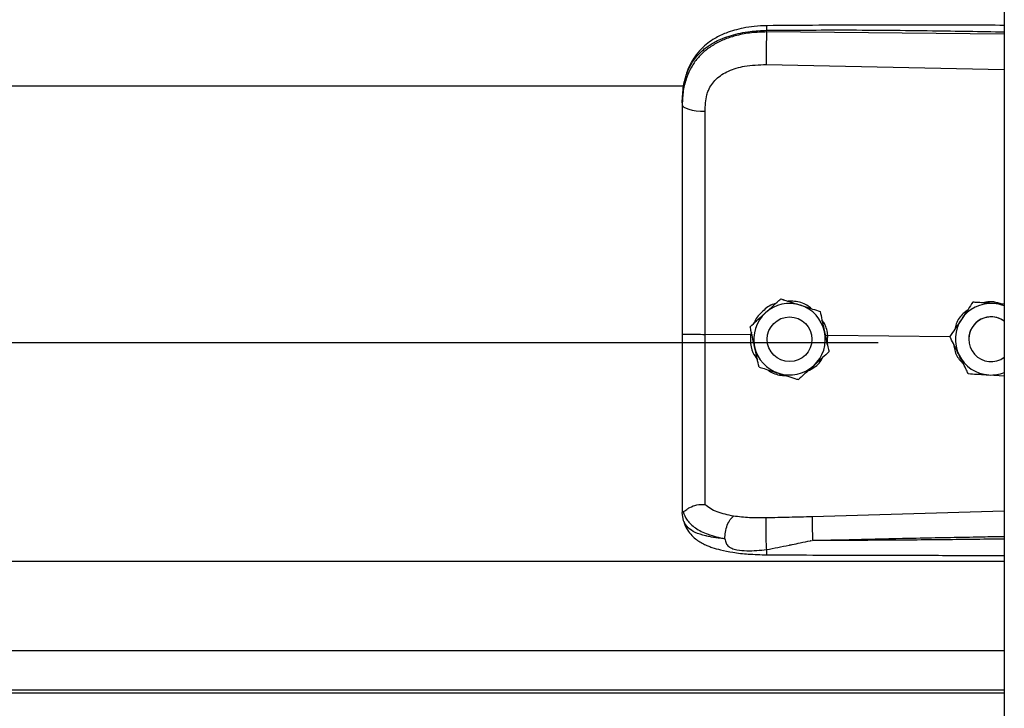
# Model space of a CAD drawing. Header units: inches. Extents: x 170 to 284, y 215 to 248.
# Tile 384 of 656: x 206.297 to 206.533, y 221.725 to 221.89. Entities that reach past the tile are written whole.
import ezdxf

# ---------------------------------------------------------------- set-up
doc = ezdxf.new("R2010")
doc.units = ezdxf.units.IN
doc.header["$LTSCALE"] = 0.25
doc.header["$MEASUREMENT"] = 0
doc.layers.add('RH FRONT OF HOOD', color=7, linetype='Continuous')

msp = doc.modelspace()

# ---------------------------------------------------------------- linework, layer by layer
at = {"layer": 'RH FRONT OF HOOD'}
for p, q in [((206.5326438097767, 224.3332527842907), (206.5326438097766, 220.1328032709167)), ((206.4757965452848, 221.8872905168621), (206.4757965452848, 221.8877018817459)), ((206.5326438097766, 221.8867538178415), (206.4757965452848, 221.8872905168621)), ((206.4757005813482, 221.8795016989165), (206.5326438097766, 221.8782921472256)), ((202.5768719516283, 221.8744265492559), (206.4560926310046, 221.8744265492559)), ((206.4556010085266, 221.8703672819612), (206.4556010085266, 221.86987896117)), ((206.4791715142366, 221.8234353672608), (206.4791715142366, 221.8234337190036)), ((206.5251150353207, 221.8226389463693), (206.5251150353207, 221.8226405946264)), ((206.5261639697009, 221.8225727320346), (206.5251150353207, 221.8226405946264)), ((206.4885896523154, 221.8204347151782), (206.4885896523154, 221.820433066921)), ((206.4718638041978, 221.8167793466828), (206.4718638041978, 221.8167776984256)), ((206.4719722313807, 221.8148440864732), (206.4610586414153, 221.8149485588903)), ((206.4721575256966, 221.8154336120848), (206.4719722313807, 221.8148440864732)), ((206.4719722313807, 221.8148440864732), (206.4719744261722, 221.8148439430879)), ((206.4904099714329, 221.8146674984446), (206.4898619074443, 221.8146134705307)), ((206.4903128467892, 221.812550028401), (206.4904099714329, 221.8146674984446)), ((206.4904099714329, 221.8146674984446), (206.4904116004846, 221.8146675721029)), ((206.5196436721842, 221.8143877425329), (206.4904116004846, 221.8146675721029)), ((206.5196296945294, 221.8144160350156), (206.5196296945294, 221.8144176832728)), ((202.5304915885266, 221.8130340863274), (206.5024760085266, 221.8130340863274)), ((206.4759317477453, 221.8137768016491), (206.4759317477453, 221.8137760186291)), ((206.4866321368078, 221.8137760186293), (206.4866321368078, 221.8137768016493)), ((206.5241434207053, 221.8137768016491), (206.5241434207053, 221.8137760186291)), ((206.4907000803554, 221.8107780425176), (206.4907000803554, 221.8107763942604)), ((206.5289402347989, 221.8052343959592), (206.5326438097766, 221.8049946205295)), ((206.4556010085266, 221.7728258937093), (206.4556010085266, 221.7722970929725)), ((206.4559407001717, 221.7703119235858), (206.4556010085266, 221.7722970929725)), ((206.5326438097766, 221.7726204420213), (206.4867081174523, 221.7712886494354)), ((202.5003237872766, 221.760648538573), (206.5326438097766, 221.760648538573)), ((202.5003237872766, 221.7392695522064), (206.5326438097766, 221.7392695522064)), ((206.5326438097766, 221.7297842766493), (202.5003237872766, 221.7297842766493)), ((202.5003237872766, 221.7291449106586), (206.5326438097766, 221.7291449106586))]:
    msp.add_line(p, q, dxfattribs=at)
at = {"layer": 'RH FRONT OF HOOD', "flags": 128}
msp.add_lwpolyline([(206.4556010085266, 221.86987896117), (206.4557049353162, 221.8695832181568), (206.4560128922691, 221.8692983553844), (206.4565135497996, 221.8690348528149), (206.457188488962, 221.8688024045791), (206.4580128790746, 221.8686095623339), (206.458956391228, 221.8684634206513), (206.4599843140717, 221.8683693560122), (206.4610588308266, 221.8683308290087)], dxfattribs=at)
at = {"layer": 'RH FRONT OF HOOD'}
msp.add_circle((206.4812819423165, 221.8137760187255), 0.005350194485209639, dxfattribs=at)
for centre, radius, start, end in [((206.4812819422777, 221.8137768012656), 0.008560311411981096, 72.32793711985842, 132.3279357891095), ((206.4812819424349, 221.8137768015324), 0.008560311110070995, 12.3279374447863, 72.32793758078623), ((206.5294936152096, 221.8137768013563), 0.00856031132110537, 86.29353550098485, 146.293534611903), ((206.5294936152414, 221.8137768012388), 0.008560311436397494, 68.40767565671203, 86.29353576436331), ((206.4812819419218, 221.8137768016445), 0.008560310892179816, 132.3279357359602, 192.3279369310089), ((206.5294936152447, 221.8137768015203), 0.005350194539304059, 53.92810144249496, 179.9999986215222), ((206.5294936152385, 221.8137760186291), 0.005350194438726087, 53.92810057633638, 306.0718994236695), ((206.5294936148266, 221.8137768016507), 0.008560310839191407, 146.2935348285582, 206.2935362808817), ((206.4812819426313, 221.8137768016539), 0.008560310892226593, 312.3279357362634, 12.32793693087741), ((206.4812819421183, 221.8137768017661), 0.008560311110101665, 192.3279374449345, 252.3279375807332), ((206.5294936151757, 221.8137768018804), 0.008560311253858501, 206.2935366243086, 266.2935360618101), ((206.4812819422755, 221.8137768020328), 0.008560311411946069, 252.3279371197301, 312.3279357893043), ((206.529493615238, 221.8137768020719), 0.008560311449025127, 266.2935357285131, 291.5923243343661)]:
    msp.add_arc(centre, radius, start, end, dxfattribs=at)
for points, knots in [([(206.4556010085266, 221.8703672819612), (206.4556637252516, 221.8717237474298), (206.4557821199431, 221.8742844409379), (206.4567516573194, 221.8777754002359), (206.4580408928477, 221.880187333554), (206.4594047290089, 221.8818900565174), (206.4604876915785, 221.8829334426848), (206.4615466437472, 221.8837619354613), (206.4625360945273, 221.8844218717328), (206.4637704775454, 221.8851169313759), (206.4653644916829, 221.8858426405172), (206.4680282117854, 221.8867506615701), (206.4715633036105, 221.8875105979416), (206.474469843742, 221.8876419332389), (206.4757965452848, 221.8877018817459)], [0, 0, 0, 0, 0.1307156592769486, 0.2467609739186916, 0.3577928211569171, 0.4170971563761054, 0.4791482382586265, 0.5177152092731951, 0.5590896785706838, 0.6032945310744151, 0.6633484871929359, 0.7353692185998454, 0.8792082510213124, 1, 1, 1, 1]), ([(206.4757965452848, 221.8872905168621), (206.474580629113, 221.8872572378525), (206.4721488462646, 221.8871906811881), (206.4688080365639, 221.8865688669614), (206.4658502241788, 221.8856266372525), (206.4633076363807, 221.88440896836), (206.4610761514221, 221.8828635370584), (206.4592044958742, 221.8810223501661), (206.4577235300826, 221.8788920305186), (206.4565479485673, 221.8763228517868), (206.455755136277, 221.8732709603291), (206.4556524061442, 221.8710101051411), (206.4556010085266, 221.86987896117)], [0, 0, 0, 0, 0.1111703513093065, 0.222336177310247, 0.3162781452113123, 0.4102081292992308, 0.5024030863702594, 0.5945790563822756, 0.6845432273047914, 0.774504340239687, 0.8871807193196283, 1, 1, 1, 1]), ([(206.4758151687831, 221.888793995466), (206.4748165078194, 221.8887554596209), (206.47292476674, 221.8886824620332), (206.4696157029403, 221.8881540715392), (206.4663881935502, 221.8872600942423), (206.4636413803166, 221.8859558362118), (206.461655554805, 221.8846331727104), (206.4600143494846, 221.8831877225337), (206.4586991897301, 221.8815995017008), (206.4576239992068, 221.8798468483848), (206.4567667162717, 221.877937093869), (206.4560218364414, 221.875418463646), (206.4558064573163, 221.8734808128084), (206.4556874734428, 221.8724103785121)], [0, 0, 0, 0, 0.09774743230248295, 0.1851607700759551, 0.3306121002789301, 0.4364670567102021, 0.5083182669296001, 0.5850061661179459, 0.6719760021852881, 0.730794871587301, 0.8036787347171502, 0.8915444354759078, 1, 1, 1, 1]), ([(206.4757965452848, 221.8872905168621), (206.475774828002, 221.8867146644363), (206.4757297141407, 221.8855184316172), (206.4756886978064, 221.8832933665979), (206.4756754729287, 221.8811159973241), (206.4756924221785, 221.880026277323), (206.4757005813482, 221.8795016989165)], [0, 0, 0, 0, 0.2406941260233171, 0.5000000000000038, 0.7593058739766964, 1, 1, 1, 1]), ([(206.4758153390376, 221.888778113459), (206.4758141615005, 221.8887821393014), (206.4758101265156, 221.8887959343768), (206.4758049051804, 221.8886810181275), (206.475798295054, 221.8883882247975), (206.4757972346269, 221.8879722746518), (206.4757965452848, 221.8877018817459)], [0, 0, 0, 0, 0.09787641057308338, 0.3353863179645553, 0.5679606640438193, 1, 1, 1, 1]), ([(206.4757965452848, 221.8877018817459), (206.4821023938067, 221.8877412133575), (206.495341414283, 221.8878237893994), (206.5142910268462, 221.8876426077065), (206.5269315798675, 221.8874216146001), (206.5326438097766, 221.8873217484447)], [0, 0, 0, 0, 0.3326703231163, 0.6984356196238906, 1, 1, 1, 1]), ([(206.5326438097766, 221.8888769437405), (206.5297446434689, 221.8888916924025), (206.5191167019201, 221.8889457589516), (206.5001732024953, 221.8889824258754), (206.4841299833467, 221.8888583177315), (206.4758151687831, 221.888793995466)], [0, 0, 0, 0, 0.153045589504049, 0.5610439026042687, 1, 1, 1, 1]), ([(206.4614844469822, 221.8722641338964), (206.4614844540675, 221.872264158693), (206.4615870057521, 221.8726230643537), (206.4620821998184, 221.8740292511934), (206.4636182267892, 221.8762319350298), (206.4666852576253, 221.878135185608), (206.470801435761, 221.8793468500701), (206.4739542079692, 221.8794465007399), (206.4757005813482, 221.8795016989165)], [0, 0, 0, 0, 4.497367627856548e-06, 0.06509473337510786, 0.261670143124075, 0.475310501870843, 0.7093656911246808, 1, 1, 1, 1]), ([(206.4610588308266, 221.8683308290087), (206.4611288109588, 221.8696554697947), (206.4611987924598, 221.8709801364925), (206.4614844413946, 221.8722641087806), (206.4614844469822, 221.8722641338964)], [0, 0, 0, 0, 0.9999804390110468, 0.9999999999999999, 0.9999999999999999, 0.9999999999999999, 0.9999999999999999]), ([(206.4556010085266, 221.86987896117), (206.4556010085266, 221.8662487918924), (206.4556010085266, 221.8589778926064), (206.4556010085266, 221.8478971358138), (206.4556010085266, 221.8367145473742), (206.4556010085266, 221.8257458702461), (206.4556010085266, 221.8184980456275), (206.4556010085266, 221.8150182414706)], [0, 0, 0, 0, 0.2027568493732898, 0.4061035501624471, 0.6088604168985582, 0.8122072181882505, 1, 1, 1, 1]), ([(206.4610586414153, 221.8149485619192), (206.4610586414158, 221.8149485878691), (206.4610587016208, 221.8183349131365), (206.4610587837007, 221.8253816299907), (206.4610588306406, 221.8360548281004), (206.4610588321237, 221.846930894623), (206.4610588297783, 221.857718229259), (206.4610588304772, 221.8647932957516), (206.4610588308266, 221.8683308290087)], [0, 0, 0, 0, 1.439079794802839e-06, 0.1877923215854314, 0.3908439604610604, 0.59389561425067, 0.7969478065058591, 1, 1, 1, 1]), ([(206.4755176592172, 221.8201076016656), (206.4764581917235, 221.8209642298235), (206.4777126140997, 221.8221067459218), (206.4788795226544, 221.8231694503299), (206.4791715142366, 221.8234353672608)], [0, 0, 0, 0, 0.7497733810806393, 1, 1, 1, 1]), ([(206.4755176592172, 221.8201054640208), (206.4764581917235, 221.8209621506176), (206.4777126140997, 221.8221047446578), (206.4788795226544, 221.8231677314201), (206.4791715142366, 221.8234337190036)], [0, 0, 0, 0, 0.7497733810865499, 1, 1, 1, 1]), ([(206.4791715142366, 221.8234353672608), (206.4795692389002, 221.8233086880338), (206.4810740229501, 221.8228293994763), (206.4826909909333, 221.8223142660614), (206.483880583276, 221.8219352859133)], [0, 0, 0, 0, 0.2643068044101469, 1, 1, 1, 1]), ([(206.4791715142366, 221.8234337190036), (206.4795692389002, 221.8233069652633), (206.4810740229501, 221.8228273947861), (206.4826909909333, 221.8223121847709), (206.483880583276, 221.8219331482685)], [0, 0, 0, 0, 0.2643068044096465, 1, 1, 1, 1]), ([(206.4778922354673, 221.8222702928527), (206.4777570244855, 221.8222401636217), (206.4766052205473, 221.8219835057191), (206.4748479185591, 221.8205247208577), (206.4732291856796, 221.8189150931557), (206.4729013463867, 221.8178067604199), (206.4728680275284, 221.8176941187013)], [0, 0, 0, 0, 0.05931474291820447, 0.5052766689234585, 0.9497204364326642, 1, 1, 1, 1]), ([(206.4865420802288, 221.8210872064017), (206.4861853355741, 221.8213772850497), (206.4850217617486, 221.8223234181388), (206.4829702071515, 221.822890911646), (206.4814006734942, 221.8228947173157), (206.480864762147, 221.8228960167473)], [0, 0, 0, 0, 0.2255168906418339, 0.7355556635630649, 1, 1, 1, 1]), ([(206.483880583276, 221.8219352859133), (206.4840669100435, 221.8218759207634), (206.4855242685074, 221.82141159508), (206.4871223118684, 221.8209023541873), (206.4884466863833, 221.8204802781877), (206.4885896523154, 221.8204347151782)], [0, 0, 0, 0, 0.1156468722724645, 0.9045342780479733, 0.9999999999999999, 0.9999999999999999, 0.9999999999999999, 0.9999999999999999]), ([(206.483880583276, 221.8219331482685), (206.4840669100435, 221.8218737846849), (206.4855242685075, 221.8214094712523), (206.4871223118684, 221.8209004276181), (206.4884466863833, 221.820478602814), (206.4885896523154, 221.820433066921)], [0, 0, 0, 0, 0.1156468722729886, 0.9045342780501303, 1, 1, 1, 1]), ([(206.5251150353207, 221.8226405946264), (206.5247352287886, 221.8220712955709), (206.5239666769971, 221.8209192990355), (206.5230305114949, 221.8195159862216), (206.5224945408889, 221.8187125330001), (206.522372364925, 221.8185293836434)], [0, 0, 0, 0, 0.4299704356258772, 0.8700602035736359, 1, 1, 1, 1]), ([(206.5251150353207, 221.8226389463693), (206.5247352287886, 221.8220695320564), (206.5239666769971, 221.8209173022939), (206.5230305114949, 221.8195138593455), (206.5224945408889, 221.8187103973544), (206.522372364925, 221.8185272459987)], [0, 0, 0, 0, 0.42997043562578, 0.8700602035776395, 0.9999999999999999, 0.9999999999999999, 0.9999999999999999, 0.9999999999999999]), ([(206.5300469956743, 221.8223192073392), (206.5287774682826, 221.8224014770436), (206.5270842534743, 221.8225112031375), (206.5255091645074, 221.8226133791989), (206.5251150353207, 221.8226389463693)], [0, 0, 0, 0, 0.749773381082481, 1, 1, 1, 1]), ([(206.5321185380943, 221.8221870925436), (206.5314576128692, 221.8223871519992), (206.5301872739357, 221.8227716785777), (206.5286240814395, 221.8227965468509), (206.5278441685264, 221.8225344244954), (206.5276683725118, 221.8224753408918)], [0, 0, 0, 0, 0.4565421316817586, 0.8775020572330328, 1, 1, 1, 1]), ([(206.5326438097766, 221.8221510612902), (206.5320008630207, 221.8221926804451), (206.5311420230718, 221.8222482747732), (206.5302669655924, 221.8223049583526), (206.5300469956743, 221.8223192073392)], [0, 0, 0, 0, 0.7486223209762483, 0.9999999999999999, 0.9999999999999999, 0.9999999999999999, 0.9999999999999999]), ([(206.4718638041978, 221.8167793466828), (206.4723697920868, 221.8172402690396), (206.4733936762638, 221.8181729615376), (206.4746408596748, 221.8193089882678), (206.4753548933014, 221.8199593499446), (206.4755176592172, 221.8201076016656)], [0, 0, 0, 0, 0.4299704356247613, 0.8700602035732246, 1, 1, 1, 1]), ([(206.4718638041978, 221.8167776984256), (206.4723697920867, 221.8172385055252), (206.4733936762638, 221.818170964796), (206.4746408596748, 221.8193068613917), (206.4753548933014, 221.819957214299), (206.4755176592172, 221.8201054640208)], [0, 0, 0, 0, 0.4299704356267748, 0.8700602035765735, 1, 1, 1, 1]), ([(206.4885896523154, 221.8204347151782), (206.4887357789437, 221.8197661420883), (206.4890314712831, 221.818413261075), (206.4893916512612, 221.816765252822), (206.489597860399, 221.8158217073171), (206.4896448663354, 221.8156066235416)], [0, 0, 0, 0, 0.4299704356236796, 0.8700602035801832, 1, 1, 1, 1]), ([(206.4885896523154, 221.820433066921), (206.4887357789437, 221.8197643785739), (206.4890314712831, 221.8184112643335), (206.4893916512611, 221.8167631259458), (206.4895978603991, 221.8158195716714), (206.4896448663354, 221.8156044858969)], [0, 0, 0, 0, 0.4299704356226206, 0.8700602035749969, 1, 1, 1, 1]), ([(206.5237730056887, 221.8206289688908), (206.5234534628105, 221.8204109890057), (206.5223000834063, 221.8196241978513), (206.5212067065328, 221.8180235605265), (206.5209088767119, 221.8166188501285), (206.5208207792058, 221.8162033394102)], [0, 0, 0, 0, 0.2125142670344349, 0.7670631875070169, 1, 1, 1, 1]), ([(206.4729190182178, 221.8119491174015), (206.4726473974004, 221.8131920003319), (206.4722851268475, 221.814849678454), (206.4719481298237, 221.8163918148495), (206.4718638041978, 221.8167776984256)], [0, 0, 0, 0, 0.7497733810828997, 1, 1, 1, 1]), ([(206.4904116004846, 221.8146675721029), (206.4904115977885, 221.8146675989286), (206.4903135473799, 221.815643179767), (206.4900534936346, 221.8170353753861), (206.4892489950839, 221.8181247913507), (206.489029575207, 221.8184219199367)], [0, 0, 0, 0, 1.999769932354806e-05, 0.7272642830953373, 1, 1, 1, 1]), ([(206.522372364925, 221.8185293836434), (206.5216663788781, 221.8174710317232), (206.5207247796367, 221.816059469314), (206.5198488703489, 221.8147462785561), (206.5196296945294, 221.8144176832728)], [0, 0, 0, 0, 0.7497733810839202, 1, 1, 1, 1]), ([(206.522372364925, 221.8185272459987), (206.5216663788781, 221.8174689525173), (206.5207247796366, 221.8160574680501), (206.5198488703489, 221.8147445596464), (206.5196296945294, 221.8144160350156)], [0, 0, 0, 0, 0.7497733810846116, 1, 1, 1, 1]), ([(206.4556010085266, 221.8150182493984), (206.4556010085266, 221.8119809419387), (206.4556010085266, 221.8058055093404), (206.4556010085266, 221.7970185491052), (206.4556010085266, 221.7888519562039), (206.4556010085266, 221.7822719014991), (206.4556010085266, 221.7768872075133), (206.4556010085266, 221.7741866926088), (206.4556010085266, 221.7728258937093)], [0, 0, 0, 0, 0.1870908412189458, 0.3803918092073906, 0.5558755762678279, 0.7364481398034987, 0.8671952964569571, 1, 1, 1, 1]), ([(206.4610588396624, 221.7742579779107), (206.461058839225, 221.7745206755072), (206.4610588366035, 221.7760951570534), (206.4610588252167, 221.7795265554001), (206.4610587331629, 221.7851278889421), (206.4610584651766, 221.7915677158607), (206.4610581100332, 221.7987937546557), (206.461057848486, 221.8066685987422), (206.4610578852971, 221.8121965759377), (206.4610579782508, 221.8149485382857), (206.4610579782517, 221.8149485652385)], [0, 0, 0, 0, 0.03155846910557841, 0.1891461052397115, 0.3467338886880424, 0.5043277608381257, 0.6619226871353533, 0.8309600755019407, 0.9999983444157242, 1, 1, 1, 1]), ([(206.4719744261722, 221.8148439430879), (206.4719406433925, 221.8143901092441), (206.4718338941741, 221.8129560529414), (206.4722505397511, 221.8107935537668), (206.4732020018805, 221.8094371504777), (206.4735884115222, 221.8088862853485)], [0, 0, 0, 0, 0.2156616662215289, 0.6814629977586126, 1, 1, 1, 1]), ([(206.4896448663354, 221.8156066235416), (206.4899164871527, 221.8143637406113), (206.4902787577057, 221.8127060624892), (206.4906157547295, 221.8111639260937), (206.4907000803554, 221.8107780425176)], [0, 0, 0, 0, 0.7497733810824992, 1, 1, 1, 1]), ([(206.4896448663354, 221.8156044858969), (206.4899164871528, 221.8143616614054), (206.4902787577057, 221.8127040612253), (206.4906157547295, 221.811162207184), (206.4907000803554, 221.8107763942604)], [0, 0, 0, 0, 0.7497733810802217, 1, 1, 1, 1]), ([(206.5218189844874, 221.8099848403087), (206.5217323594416, 221.8101601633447), (206.5210548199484, 221.8115314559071), (206.5203118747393, 221.8130352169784), (206.5196961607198, 221.814281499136), (206.5196296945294, 221.8144160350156)], [0, 0, 0, 0, 0.1156468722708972, 0.9045342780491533, 1, 1, 1, 1]), ([(206.4739742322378, 221.807121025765), (206.4738281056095, 221.8077895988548), (206.4735324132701, 221.8091424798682), (206.473172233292, 221.8107904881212), (206.4729660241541, 221.8117340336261), (206.4729190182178, 221.8119491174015)], [0, 0, 0, 0, 0.4299704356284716, 0.8700602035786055, 1, 1, 1, 1]), ([(206.520565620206, 221.812521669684), (206.5206141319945, 221.8120597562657), (206.5207607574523, 221.8106636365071), (206.5216064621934, 221.8090671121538), (206.5225405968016, 221.8082586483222), (206.5227700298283, 221.8080600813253)], [0, 0, 0, 0, 0.2716700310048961, 0.8211147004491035, 1, 1, 1, 1]), ([(206.485689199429, 221.8062122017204), (206.4861979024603, 221.8064742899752), (206.4876041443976, 221.8071987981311), (206.4888446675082, 221.808430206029), (206.4892239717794, 221.8094099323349), (206.4892370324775, 221.8094436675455)], [0, 0, 0, 0, 0.3536960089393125, 0.9777456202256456, 0.9999999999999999, 0.9999999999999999, 0.9999999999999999, 0.9999999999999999]), ([(206.4907000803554, 221.8107763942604), (206.4901940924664, 221.8103154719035), (206.4891702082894, 221.8093827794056), (206.4879230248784, 221.8082467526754), (206.4872089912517, 221.8075963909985), (206.4870462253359, 221.8074481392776)], [0, 0, 0, 0, 0.4299704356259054, 0.8700602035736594, 0.9999999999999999, 0.9999999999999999, 0.9999999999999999, 0.9999999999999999]), ([(206.5240082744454, 221.8055541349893), (206.5238233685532, 221.8059283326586), (206.5231237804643, 221.8073441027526), (206.5223720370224, 221.8088655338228), (206.5218189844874, 221.8099848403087)], [0, 0, 0, 0, 0.2643068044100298, 1, 1, 1, 1]), ([(206.4739742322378, 221.807121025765), (206.4743719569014, 221.8069942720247), (206.4758767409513, 221.8065147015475), (206.4774937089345, 221.8059994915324), (206.4786833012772, 221.8056204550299)], [0, 0, 0, 0, 0.2643068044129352, 1, 1, 1, 1]), ([(206.4870462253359, 221.8074481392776), (206.4861056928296, 221.8065915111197), (206.4848512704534, 221.8054489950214), (206.4836843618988, 221.8043862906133), (206.4833923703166, 221.8041203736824)], [0, 0, 0, 0, 0.749773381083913, 1, 1, 1, 1]), ([(206.4761328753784, 221.8064331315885), (206.476212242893, 221.8063664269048), (206.477085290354, 221.8056326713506), (206.478655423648, 221.8051535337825), (206.4800899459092, 221.8050690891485), (206.4804875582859, 221.8050456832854)], [0, 0, 0, 0, 0.06740964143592, 0.7415101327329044, 1, 1, 1, 1]), ([(206.4786833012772, 221.8056204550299), (206.4788696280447, 221.8055610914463), (206.4803269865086, 221.8050967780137), (206.4819250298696, 221.8045877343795), (206.4832494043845, 221.8041659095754), (206.4833923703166, 221.8041203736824)], [0, 0, 0, 0, 0.1156468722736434, 0.9045342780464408, 0.9999999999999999, 0.9999999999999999, 0.9999999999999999, 0.9999999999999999]), ([(206.5240082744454, 221.8055541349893), (206.5246912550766, 221.8055098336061), (206.5260732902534, 221.8054201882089), (206.5277567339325, 221.8053110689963), (206.5287205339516, 221.8052486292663), (206.5289402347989, 221.8052343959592)], [0, 0, 0, 0, 0.4299704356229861, 0.8700602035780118, 1, 1, 1, 1]), ([(206.455798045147, 221.7725755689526), (206.455847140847, 221.7725670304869), (206.4559479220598, 221.7725495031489), (206.456239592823, 221.7727357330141), (206.4567050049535, 221.7730665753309), (206.4575812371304, 221.7736466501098), (206.4590604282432, 221.7742647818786), (206.4604012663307, 221.7742608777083), (206.4610587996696, 221.774258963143)], [0, 0, 0, 0, 0.1136768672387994, 0.2333502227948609, 0.3620694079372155, 0.5019163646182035, 0.7557448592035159, 0.9999999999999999, 0.9999999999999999, 0.9999999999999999, 0.9999999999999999]), ([(206.4678930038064, 221.7714339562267), (206.4665194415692, 221.7717218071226), (206.4644350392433, 221.7721586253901), (206.4622592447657, 221.7731993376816), (206.4614602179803, 221.7739046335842), (206.4610588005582, 221.7742589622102)], [0, 0, 0, 0, 0.4901989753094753, 0.7438846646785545, 1, 1, 1, 1]), ([(206.4556010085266, 221.7728258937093), (206.4556010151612, 221.7728246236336), (206.4556010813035, 221.7728119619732), (206.4556082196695, 221.772707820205), (206.455706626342, 221.7726294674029), (206.4557943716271, 221.7725596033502)], [0, 0, 0, 0, 0.01193493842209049, 0.1189819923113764, 1, 1, 1, 1]), ([(206.4557938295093, 221.7725753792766), (206.4560694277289, 221.7718533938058), (206.4566354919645, 221.7703704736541), (206.4586883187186, 221.7685371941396), (206.4616765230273, 221.7669791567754), (206.464403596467, 221.766355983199), (206.4658034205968, 221.7660361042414)], [0, 0, 0, 0, 0.2305257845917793, 0.473487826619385, 0.7297379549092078, 1, 1, 1, 1]), ([(206.4658023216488, 221.7660343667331), (206.4652560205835, 221.7660914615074), (206.4639510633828, 221.7662278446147), (206.4625522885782, 221.7664559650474), (206.4615973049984, 221.7666498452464), (206.460363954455, 221.7669276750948), (206.4586776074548, 221.7674938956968), (206.4568578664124, 221.7686193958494), (206.4562523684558, 221.7697367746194), (206.4559407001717, 221.7703119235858)], [0, 0, 0, 0, 0.1091879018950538, 0.260818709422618, 0.3077983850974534, 0.3355235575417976, 0.5627886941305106, 0.7749539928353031, 1, 1, 1, 1]), ([(206.4559576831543, 221.7702658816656), (206.4561466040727, 221.7696789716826), (206.4565013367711, 221.7685769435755), (206.4575144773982, 221.767158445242), (206.4586435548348, 221.7660824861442), (206.4597908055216, 221.7652856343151), (206.4608379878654, 221.7647292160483), (206.4617808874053, 221.7643170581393), (206.4630263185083, 221.7638506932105), (206.4649712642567, 221.7632901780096), (206.4678503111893, 221.7627286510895), (206.4715839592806, 221.7623063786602), (206.4743653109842, 221.7622389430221), (206.475853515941, 221.7622028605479)], [0, 0, 0, 0, 0.09843102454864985, 0.1848217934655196, 0.2573083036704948, 0.3158871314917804, 0.3722739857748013, 0.4121400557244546, 0.4615923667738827, 0.5575876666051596, 0.6828759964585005, 0.8303179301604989, 1, 1, 1, 1]), ([(206.4658034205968, 221.7660361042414), (206.4658283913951, 221.7665663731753), (206.4658802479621, 221.7676675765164), (206.4663561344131, 221.7693294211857), (206.4670601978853, 221.7707156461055), (206.4676223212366, 221.7712004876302), (206.4678930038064, 221.7714339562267)], [0, 0, 0, 0, 0.2407679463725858, 0.5000000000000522, 0.7592320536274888, 1, 1, 1, 1]), ([(206.4757224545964, 221.7710265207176), (206.474370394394, 221.7710192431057), (206.4716683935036, 221.7710046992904), (206.4691617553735, 221.7712891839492), (206.467909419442, 221.7714313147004)], [0, 0, 0, 0, 0.5003922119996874, 1, 1, 1, 1]), ([(206.4758078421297, 221.7634560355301), (206.4757918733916, 221.7636966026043), (206.4757581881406, 221.7642040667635), (206.4757133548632, 221.7652141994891), (206.4756763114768, 221.7664016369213), (206.4756535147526, 221.7676735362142), (206.4756483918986, 221.7688770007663), (206.4756608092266, 221.769872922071), (206.4756859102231, 221.7706122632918), (206.4757107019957, 221.7708932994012), (206.4757224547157, 221.7710265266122)], [0, 0, 0, 0, 0.1098512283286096, 0.2317256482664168, 0.3631776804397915, 0.5000000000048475, 0.6368223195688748, 0.7682743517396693, 0.8901487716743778, 1, 1, 1, 1]), ([(206.4867081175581, 221.7712886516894), (206.4848769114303, 221.7712406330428), (206.4812143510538, 221.7711445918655), (206.4775531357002, 221.7710658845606), (206.4757224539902, 221.7710265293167)], [0, 0, 0, 0, 0.4999797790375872, 1, 1, 1, 1]), ([(206.4867079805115, 221.7712886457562), (206.4867004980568, 221.7710498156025), (206.4866889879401, 221.7706824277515), (206.4866902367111, 221.7698205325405), (206.4866976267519, 221.7690457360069), (206.4867120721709, 221.7681852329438), (206.4867378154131, 221.7670257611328), (206.4867654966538, 221.7661823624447), (206.4867834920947, 221.7656340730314)], [0, 0, 0, 0, 0.2394508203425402, 0.3683426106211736, 0.4999696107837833, 0.6316010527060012, 0.7605056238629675, 1, 1, 1, 1]), ([(206.4658025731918, 221.7660311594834), (206.4658771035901, 221.7656608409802), (206.4659810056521, 221.765144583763), (206.4663527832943, 221.7645472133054), (206.4667734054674, 221.7641143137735), (206.4675771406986, 221.7636697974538), (206.4690544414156, 221.7633082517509), (206.4718152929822, 221.7630681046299), (206.4742120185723, 221.7633009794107), (206.4758078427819, 221.7634560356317)], [0, 0, 0, 0, 0.1001269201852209, 0.139585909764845, 0.1897135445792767, 0.2582342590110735, 0.3697357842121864, 0.5803479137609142, 1, 1, 1, 1]), ([(206.4758078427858, 221.7634560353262), (206.4775872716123, 221.7638029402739), (206.4793748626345, 221.7641514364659), (206.4811928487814, 221.7645187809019), (206.4812638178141, 221.7645331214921), (206.4814988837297, 221.7645805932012), (206.4823670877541, 221.7647570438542), (206.4840074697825, 221.7650722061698), (206.485540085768, 221.765435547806), (206.4864391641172, 221.7655954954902), (206.4865162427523, 221.7656092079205)], [0, 0, 0, 0, 0.5022751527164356, 0.5045790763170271, 0.5086566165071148, 0.522130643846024, 0.5703313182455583, 0.7514263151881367, 0.9786895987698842, 1, 1, 1, 1]), ([(206.4867837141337, 221.7656317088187), (206.4906837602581, 221.7657309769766), (206.4989538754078, 221.7659414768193), (206.512065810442, 221.7662236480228), (206.523013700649, 221.7664362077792), (206.5300298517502, 221.7665642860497), (206.5322048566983, 221.7666023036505), (206.5326438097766, 221.7666099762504)], [0, 0, 0, 0, 0.2551597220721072, 0.5410705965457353, 0.857734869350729, 0.9712884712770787, 1, 1, 1, 1]), ([(206.5326438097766, 221.7659649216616), (206.5300461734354, 221.765932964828), (206.5249801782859, 221.7658706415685), (206.5174160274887, 221.765789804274), (206.5097638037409, 221.7657205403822), (206.5020057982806, 221.7656689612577), (206.494283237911, 221.7656359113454), (206.4892463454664, 221.7656330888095), (206.4867837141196, 221.7656317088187)], [0, 0, 0, 0, 0.1699411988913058, 0.3314248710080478, 0.494842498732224, 0.6705311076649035, 0.838916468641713, 1, 1, 1, 1]), ([(206.4758535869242, 221.7622247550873), (206.4758528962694, 221.7622178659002), (206.4758463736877, 221.7621528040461), (206.4758354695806, 221.762342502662), (206.4758213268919, 221.7626693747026), (206.475812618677, 221.7631019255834), (206.475808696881, 221.7633927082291), (206.4758078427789, 221.7634560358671)], [0, 0, 0, 0, 0.03436729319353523, 0.3245665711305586, 0.621014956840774, 0.9174633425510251, 1, 1, 1, 1]), ([(206.4758535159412, 221.7622028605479), (206.4800486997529, 221.7621812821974), (206.4890236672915, 221.7621351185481), (206.5033660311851, 221.7620935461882), (206.5181010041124, 221.7620693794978), (206.5280558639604, 221.7620658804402), (206.5326438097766, 221.7620642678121)], [0, 0, 0, 0, 0.2216322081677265, 0.4741489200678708, 0.7576483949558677, 1, 1, 1, 1])]:
    msp.add_open_spline(points, degree=3, knots=knots, dxfattribs=at)
msp.add_open_spline([(206.4556010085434, 221.8150182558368), (206.4556821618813, 221.8150093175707), (206.4558444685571, 221.8149914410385), (206.4570972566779, 221.8149687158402), (206.4588947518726, 221.814952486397), (206.4603369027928, 221.8149498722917), (206.461057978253, 221.814948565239)], degree=3, dxfattribs=at)

doc.saveas('drawing.dxf')
